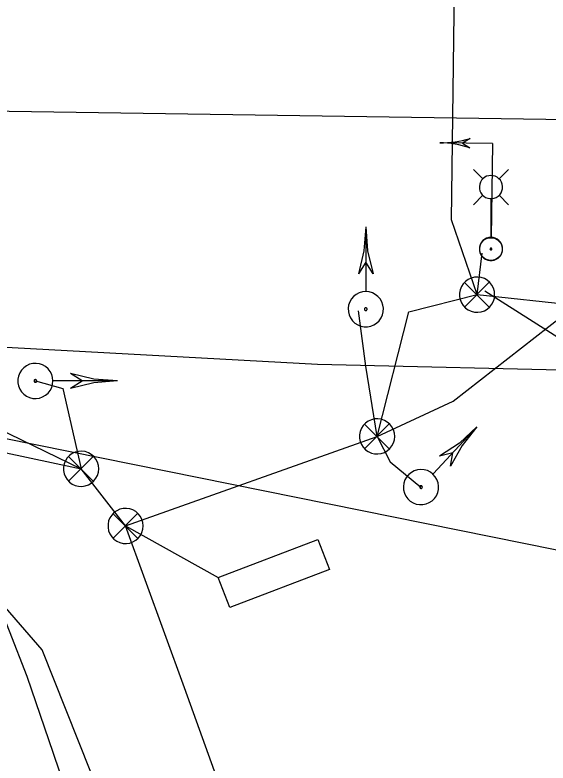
# Model space of a CAD drawing. Extents: x 596028 to 606371, y 330010 to 403088.
# Drawn here: x 602453.2 to 602553.1, y 366002.1 to 366142.3 of the extents above; entities that cross this region are included whole.
import ezdxf

# ---------------------------------------------------------------- set-up
doc = ezdxf.new("R2010")
doc.units = 0
for name, color, linetype in [('E_FTMS_Conduit', 7, 'Continuous'), ('E_FTMS_Loop', 7, 'Continuous'), ('E_LTG', 7, 'Continuous'), ('E_LTG_CID', 7, 'Continuous'), ('E_SIG', 7, 'Continuous'), ('E_SIG_Conduit', 7, 'Continuous'), ('E_UTL_FO_UG_QWEST', 7, 'Continuous'), ('E_UTL_G_UG', 7, 'Continuous'), ('E_UTL_Overhead', 7, 'Continuous'), ('E_UTL_T_UG', 7, 'Continuous')]:
    doc.layers.add(name, color=color, linetype=linetype)

msp = doc.modelspace()

# ---------------------------------------------------------------- linework, layer by layer
at = {"layer": 'E_FTMS_Conduit'}
msp.add_lwpolyline([(602650.47, 366047.79), (602656.57, 366026.35), (602646.1, 366030.36), (602635.49, 366035.87), (602619.06, 366043.71), (602612.33, 366048.11), (602584.06, 366063.41), (602541.32, 366090.52)], dxfattribs=at)
at = {"layer": 'E_FTMS_Loop'}
msp.add_line((602473.95, 366046.52), (602491.33, 366036.83), dxfattribs=at)
msp.add_lwpolyline([(602510.01, 366043.97), (602512.17, 366038.37), (602493.48, 366031.23), (602491.33, 366036.83), (602510.01, 366043.97)], dxfattribs=at)
at = {"layer": 'E_LTG'}
for points in [[(602540.92, 366111.53), (602539.15, 366113.31)], [(602543.97, 366111.53), (602545.75, 366113.31)], [(602542.45, 366112.18), (602542.04, 366112.14), (602541.64, 366112.03), (602541.27, 366111.84), (602540.95, 366111.58), (602540.68, 366111.27), (602540.47, 366110.91), (602540.33, 366110.52), (602540.27, 366110.11), (602540.29, 366109.7), (602540.39, 366109.29), (602540.56, 366108.92), (602540.8, 366108.58), (602541.1, 366108.3), (602541.45, 366108.07), (602541.83, 366107.92), (602542.24, 366107.84), (602542.65, 366107.84), (602543.06, 366107.92), (602543.44, 366108.07), (602543.79, 366108.3), (602544.09, 366108.58), (602544.33, 366108.92), (602544.5, 366109.29), (602544.6, 366109.7), (602544.62, 366110.11), (602544.56, 366110.52), (602544.43, 366110.91), (602544.22, 366111.27), (602543.95, 366111.58), (602543.62, 366111.84), (602543.26, 366112.03), (602542.86, 366112.14), (602542.45, 366112.18)], [(602540.92, 366108.48), (602539.15, 366106.71)], [(602543.97, 366108.48), (602545.75, 366106.71)], [(602542.45, 366107.79), (602542.45, 366100.62)], [(602542.45, 366100.58), (602542.04, 366100.54), (602541.64, 366100.42), (602541.27, 366100.23), (602540.95, 366099.98), (602540.68, 366099.66), (602540.47, 366099.31), (602540.33, 366098.92), (602540.27, 366098.51), (602540.29, 366098.09), (602540.39, 366097.69), (602540.56, 366097.31), (602540.8, 366096.98), (602541.1, 366096.69), (602541.45, 366096.47), (602541.83, 366096.31), (602542.24, 366096.24), (602542.65, 366096.24), (602543.06, 366096.31), (602543.44, 366096.47), (602543.79, 366096.69), (602544.09, 366096.98), (602544.33, 366097.31), (602544.5, 366097.69), (602544.6, 366098.09), (602544.62, 366098.51), (602544.56, 366098.92), (602544.43, 366099.31), (602544.22, 366099.66), (602543.95, 366099.98), (602543.62, 366100.23), (602543.26, 366100.42), (602542.86, 366100.54), (602542.45, 366100.58)], [(602542.45, 366098.57), (602542.42, 366098.57), (602542.39, 366098.56), (602542.36, 366098.54), (602542.33, 366098.52), (602542.31, 366098.5), (602542.3, 366098.47), (602542.29, 366098.44), (602542.28, 366098.41), (602542.28, 366098.38), (602542.29, 366098.35), (602542.3, 366098.32), (602542.32, 366098.29), (602542.34, 366098.27), (602542.37, 366098.25), (602542.4, 366098.24), (602542.43, 366098.24), (602542.46, 366098.24), (602542.49, 366098.24), (602542.52, 366098.25), (602542.55, 366098.27), (602542.57, 366098.29), (602542.59, 366098.32), (602542.6, 366098.35), (602542.61, 366098.38), (602542.61, 366098.41), (602542.61, 366098.44), (602542.6, 366098.47), (602542.58, 366098.5), (602542.56, 366098.52), (602542.54, 366098.54), (602542.51, 366098.56), (602542.48, 366098.57), (602542.45, 366098.57)]]:
    msp.add_lwpolyline(points, dxfattribs=at)
at = {"layer": 'E_LTG_CID'}
for points in [[(602539.83, 366089.85), (602540.8, 366097.63)], [(602396.4, 366068.5), (602404.86, 366069.41), (602431.9, 366064.4), (602465.61, 366057.23)], [(602673.38, 365225.92), (602659.59, 365328.1), (602641.83, 365444.89), (602642.86, 365449.8), (602633.8, 365511.09), (602613.81, 365599.84), (602599.61, 365650.03), (602567.55, 365763.84), (602544.25, 365835.41), (602514.2, 365935.19), (602485, 366016.2), (602473.95, 366046.52), (602465.61, 366057.23)]]:
    msp.add_lwpolyline(points, dxfattribs=at)
at = {"layer": 'E_SIG'}
for points in [[(602542.74, 366118.16), (602532.86, 366118.31)], [(602538.52, 366119.11), (602537.09, 366118.25)], [(602537.09, 366118.25), (602538.49, 366117.34)], [(602542.74, 366118.16), (602542.48, 366100.55)], [(602542.66, 366113.22), (602542.66, 366113.22)], [(602518.98, 366102.53), (602518.63, 366098.08), (602517.6, 366093.73)], [(602518.98, 366102.53), (602518.98, 366090.49)], [(602518.98, 366102.53), (602519.32, 366098.08), (602520.35, 366093.73)], [(602518.98, 366095.93), (602517.6, 366093.73)], [(602520.35, 366093.73), (602518.98, 366095.93)], [(602543.13, 366089.85), (602543.08, 366090.47), (602542.9, 366091.07), (602542.61, 366091.63), (602542.22, 366092.13), (602541.75, 366092.54), (602541.21, 366092.85), (602540.61, 366093.06), (602539.99, 366093.14), (602539.37, 366093.11), (602538.76, 366092.97), (602538.18, 366092.71), (602537.67, 366092.34), (602537.24, 366091.89), (602536.9, 366091.36), (602536.67, 366090.78), (602536.55, 366090.16), (602536.55, 366089.53), (602536.67, 366088.92), (602536.9, 366088.34), (602537.24, 366087.81), (602537.67, 366087.35), (602538.18, 366086.99), (602538.76, 366086.73), (602539.37, 366086.58), (602539.99, 366086.55), (602540.61, 366086.64), (602541.21, 366086.85), (602541.75, 366087.16), (602542.22, 366087.57), (602542.61, 366088.06), (602542.9, 366088.62), (602543.08, 366089.22), (602543.13, 366089.85)], [(602542.1, 366092.18), (602537.49, 366087.53)], [(602537.49, 366092.14), (602542.14, 366087.48)], [(602518.98, 366090.43), (602518.35, 366090.37), (602517.75, 366090.19), (602517.19, 366089.91), (602516.7, 366089.52), (602516.29, 366089.04), (602515.98, 366088.5), (602515.77, 366087.91), (602515.68, 366087.29), (602515.71, 366086.66), (602515.86, 366086.05), (602516.12, 366085.48), (602516.49, 366084.97), (602516.94, 366084.54), (602517.47, 366084.2), (602518.05, 366083.96), (602518.67, 366083.84), (602519.29, 366083.84), (602519.91, 366083.96), (602520.49, 366084.2), (602521.02, 366084.54), (602521.47, 366084.97), (602521.84, 366085.48), (602522.1, 366086.05), (602522.25, 366086.66), (602522.28, 366087.29), (602522.19, 366087.91), (602521.98, 366088.5), (602521.67, 366089.04), (602521.26, 366089.52), (602520.76, 366089.91), (602520.21, 366090.19), (602519.6, 366090.37), (602518.98, 366090.43)], [(602518.98, 366087.38), (602518.93, 366087.38), (602518.89, 366087.36), (602518.84, 366087.34), (602518.8, 366087.31), (602518.77, 366087.28), (602518.75, 366087.23), (602518.73, 366087.19), (602518.73, 366087.14), (602518.73, 366087.09), (602518.74, 366087.05), (602518.76, 366087), (602518.79, 366086.96), (602518.82, 366086.93), (602518.86, 366086.91), (602518.91, 366086.89), (602518.96, 366086.88), (602519, 366086.88), (602519.05, 366086.89), (602519.09, 366086.91), (602519.14, 366086.93), (602519.17, 366086.96), (602519.2, 366087), (602519.22, 366087.05), (602519.23, 366087.09), (602519.23, 366087.14), (602519.22, 366087.19), (602519.21, 366087.23), (602519.18, 366087.28), (602519.15, 366087.31), (602519.12, 366087.34), (602519.07, 366087.36), (602519.03, 366087.38), (602518.98, 366087.38)], [(602460.34, 366073.68), (602460.28, 366074.3), (602460.11, 366074.9), (602459.82, 366075.46), (602459.43, 366075.96), (602458.96, 366076.37), (602458.41, 366076.68), (602457.82, 366076.89), (602457.2, 366076.97), (602456.57, 366076.94), (602455.96, 366076.8), (602455.39, 366076.54), (602454.88, 366076.17), (602454.45, 366075.72), (602454.11, 366075.19), (602453.88, 366074.61), (602453.76, 366073.99), (602453.76, 366073.36), (602453.88, 366072.75), (602454.11, 366072.17), (602454.45, 366071.64), (602454.88, 366071.18), (602455.39, 366070.82), (602455.96, 366070.56), (602456.57, 366070.41), (602457.2, 366070.38), (602457.82, 366070.47), (602458.41, 366070.68), (602458.96, 366070.99), (602459.43, 366071.4), (602459.82, 366071.89), (602460.11, 366072.45), (602460.28, 366073.05), (602460.34, 366073.68)], [(602472.44, 366073.68), (602467.99, 366074.02), (602463.64, 366075.05)], [(602465.84, 366073.68), (602463.64, 366075.05)], [(602457.3, 366073.68), (602457.29, 366073.73), (602457.28, 366073.77), (602457.26, 366073.81), (602457.23, 366073.85), (602457.19, 366073.88), (602457.15, 366073.91), (602457.1, 366073.92), (602457.05, 366073.93), (602457.01, 366073.93), (602456.96, 366073.92), (602456.92, 366073.9), (602456.88, 366073.87), (602456.84, 366073.83), (602456.82, 366073.79), (602456.8, 366073.75), (602456.79, 366073.7), (602456.79, 366073.65), (602456.8, 366073.61), (602456.82, 366073.56), (602456.84, 366073.52), (602456.88, 366073.49), (602456.92, 366073.46), (602456.96, 366073.44), (602457.01, 366073.43), (602457.05, 366073.43), (602457.1, 366073.43), (602457.15, 366073.45), (602457.19, 366073.47), (602457.23, 366073.5), (602457.26, 366073.54), (602457.28, 366073.58), (602457.29, 366073.63), (602457.3, 366073.68)], [(602472.44, 366073.68), (602460.4, 366073.68)], [(602472.44, 366073.68), (602467.99, 366073.33), (602463.64, 366072.3)], [(602463.64, 366072.31), (602465.84, 366073.68)], [(602524.4, 366063.3), (602524.35, 366063.92), (602524.17, 366064.52), (602523.88, 366065.08), (602523.49, 366065.58), (602523.02, 366065.99), (602522.48, 366066.3), (602521.88, 366066.51), (602521.26, 366066.59), (602520.64, 366066.56), (602520.03, 366066.42), (602519.45, 366066.16), (602518.94, 366065.79), (602518.51, 366065.34), (602518.17, 366064.81), (602517.94, 366064.23), (602517.82, 366063.61), (602517.82, 366062.98), (602517.94, 366062.37), (602518.17, 366061.79), (602518.51, 366061.26), (602518.94, 366060.8), (602519.45, 366060.44), (602520.03, 366060.18), (602520.64, 366060.03), (602521.26, 366060), (602521.88, 366060.09), (602522.48, 366060.3), (602523.02, 366060.61), (602523.49, 366061.02), (602523.88, 366061.51), (602524.17, 366062.07), (602524.35, 366062.67), (602524.4, 366063.3)], [(602523.37, 366065.63), (602518.76, 366060.98)], [(602518.76, 366065.59), (602523.41, 366060.93)], [(602539.82, 366065.07), (602531.62, 366056.26)], [(602539.82, 366065.08), (602536.54, 366062.05), (602532.82, 366059.57)], [(602539.82, 366065.08), (602537.04, 366061.58), (602534.84, 366057.7)], [(602468.91, 366057.23), (602468.85, 366057.85), (602468.67, 366058.45), (602468.38, 366059.01), (602467.99, 366059.51), (602467.52, 366059.92), (602466.98, 366060.23), (602466.38, 366060.44), (602465.76, 366060.52), (602465.14, 366060.49), (602464.53, 366060.35), (602463.96, 366060.09), (602463.44, 366059.72), (602463.01, 366059.27), (602462.67, 366058.74), (602462.44, 366058.16), (602462.32, 366057.54), (602462.32, 366056.91), (602462.44, 366056.3), (602462.67, 366055.72), (602463.01, 366055.19), (602463.44, 366054.73), (602463.96, 366054.37), (602464.53, 366054.11), (602465.14, 366053.96), (602465.76, 366053.93), (602466.38, 366054.02), (602466.98, 366054.23), (602467.52, 366054.54), (602467.99, 366054.95), (602468.38, 366055.44), (602468.67, 366056), (602468.85, 366056.6), (602468.91, 366057.23)], [(602467.87, 366059.56), (602463.26, 366054.91)], [(602463.26, 366059.52), (602467.91, 366054.86)], [(602535.33, 366060.24), (602532.82, 366059.57)], [(602534.84, 366057.7), (602535.33, 366060.24)], [(602531.58, 366056.21), (602531.09, 366056.6), (602530.52, 366056.88), (602529.92, 366057.05), (602529.29, 366057.1), (602528.67, 366057.03), (602528.07, 366056.85), (602527.52, 366056.55), (602527.03, 366056.16), (602526.62, 366055.68), (602526.32, 366055.13), (602526.12, 366054.54), (602526.04, 366053.91), (602526.08, 366053.29), (602526.23, 366052.68), (602526.5, 366052.11), (602526.87, 366051.61), (602527.33, 366051.18), (602527.86, 366050.85), (602528.45, 366050.62), (602529.06, 366050.51), (602529.69, 366050.52), (602530.31, 366050.64), (602530.88, 366050.88), (602531.41, 366051.23), (602531.86, 366051.67), (602532.21, 366052.18), (602532.47, 366052.76), (602532.61, 366053.37), (602532.63, 366054), (602532.53, 366054.62), (602532.32, 366055.21), (602532, 366055.75), (602531.58, 366056.21)], [(602529.51, 366053.98), (602529.47, 366054.01), (602529.43, 366054.03), (602529.38, 366054.05), (602529.33, 366054.05), (602529.28, 366054.05), (602529.24, 366054.03), (602529.2, 366054.01), (602529.16, 366053.98), (602529.13, 366053.94), (602529.1, 366053.9), (602529.09, 366053.85), (602529.08, 366053.81), (602529.09, 366053.76), (602529.1, 366053.71), (602529.12, 366053.67), (602529.15, 366053.63), (602529.18, 366053.6), (602529.22, 366053.57), (602529.27, 366053.56), (602529.32, 366053.55), (602529.36, 366053.55), (602529.41, 366053.56), (602529.45, 366053.58), (602529.49, 366053.6), (602529.53, 366053.64), (602529.56, 366053.67), (602529.58, 366053.72), (602529.59, 366053.77), (602529.59, 366053.81), (602529.58, 366053.86), (602529.56, 366053.91), (602529.54, 366053.95), (602529.51, 366053.98)], [(602477.25, 366046.52), (602477.19, 366047.14), (602477.01, 366047.74), (602476.72, 366048.3), (602476.33, 366048.8), (602475.86, 366049.21), (602475.32, 366049.52), (602474.72, 366049.73), (602474.1, 366049.81), (602473.48, 366049.78), (602472.87, 366049.64), (602472.3, 366049.38), (602471.78, 366049.01), (602471.35, 366048.56), (602471.01, 366048.03), (602470.78, 366047.45), (602470.66, 366046.83), (602470.66, 366046.2), (602470.78, 366045.59), (602471.01, 366045.01), (602471.35, 366044.48), (602471.78, 366044.02), (602472.3, 366043.66), (602472.87, 366043.4), (602473.48, 366043.25), (602474.1, 366043.22), (602474.72, 366043.31), (602475.32, 366043.52), (602475.86, 366043.83), (602476.33, 366044.24), (602476.72, 366044.73), (602477.01, 366045.29), (602477.19, 366045.89), (602477.25, 366046.52)], [(602476.21, 366048.85), (602471.6, 366044.2)], [(602471.6, 366048.81), (602476.25, 366044.15)]]:
    msp.add_lwpolyline(points, dxfattribs=at)
for radius in [2.12, 0.162]:
    msp.add_circle((602542.45, 366098.4), radius, dxfattribs=at)
for centre, start, end in [((602533.13, 366136.82), 269.1582, 286.9206), ((602532.58, 366099.8), 71.3959, 89.1582)]:
    msp.add_arc(centre, 18.51, start, end, dxfattribs=at)
at = {"layer": 'E_SIG_Conduit'}
for points in [[(602539.83, 366089.85), (602535.03, 366103.86), (602535.64, 366147.43), (602535.54, 366163.03), (602524.08, 366180.95), (602523.87, 366206.98), (602531.76, 366233.28), (602573.99, 366356.53), (602600.62, 366439.43)], [(602521.1, 366063.3), (602527.05, 366086.62), (602539.83, 366089.85)], [(602539.83, 366089.85), (602558.4, 366087.87)], [(602521.1, 366063.3), (602535.37, 366069.9), (602558.4, 366087.87)], [(602521.1, 366063.3), (602518.99, 366076.48), (602517.6, 366086.85)], [(602407.21, 366085.59), (602465.61, 366057.23)], [(602457.04, 366073.68), (602462.22, 366072.27), (602465.61, 366057.23)], [(602473.95, 366046.52), (602521.1, 366063.3)], [(602521.1, 366063.3), (602523.56, 366058.52), (602529.33, 366053.8)]]:
    msp.add_lwpolyline(points, dxfattribs=at)
at = {"layer": 'E_UTL_FO_UG_QWEST'}
msp.add_lwpolyline([(602600.52, 365590.88), (602596.44, 365600.93), (602535.62, 365782.53), (602460.43, 366003.87), (602455.49, 366018.28), (602448.79, 366035.3)], dxfattribs=at)
at = {"layer": 'E_UTL_G_UG'}
msp.add_lwpolyline([(602064.65, 366129.33), (602159.75, 366129.18), (602186.46, 366129.51), (602351.38, 366125.7), (602670.13, 366121.01), (602772.38, 366123.19), (602906.89, 366119.45), (603193.33, 366116.32), (603228.66, 366114.99), (603341.11, 366111.13), (603400.82, 366108.8), (603461.16, 366107.3), (603499.17, 366106.9), (603544.47, 366106.13), (603614.76, 366105.01), (603698.76, 366104.03), (603783.07, 366102.8), (603815.22, 366102.1), (603848.85, 366101.72), (603872.94, 366101.46), (603913.18, 366100.92), (604019.09, 366099.63), (604048.66, 366099.45), (604073.49, 366098.99)], dxfattribs=at)
at = {"layer": 'E_UTL_Overhead'}
msp.add_lwpolyline([(601249.7, 366078.68), (601344.65, 366080.23), (601543.43, 366080.93), (601669.7, 366081.28), (601780.71, 366081.68), (601890.31, 366081.76), (601961.16, 366077.77), (602036.2, 366067.33), (602181.58, 366085.08), (602296.72, 366081.44), (602344.56, 366079.52), (602371.94, 366078.93), (602585.07, 366035.91), (602953.71, 366030.37), (603201.09, 366091.48), (603317.6, 366100.34), (603443.01, 366096.25), (603471.34, 366095.25), (603557.26, 366094.43), (603700.38, 366092.15), (603857.89, 366090.59), (604035.11, 366088.93), (604164.86, 366086.71)], dxfattribs=at)
at = {"layer": 'E_UTL_T_UG'}
for points in [[(602077.12, 366088.3), (602167.89, 366087.15), (602223.02, 366088.09), (602291.54, 366086.19), (602373.64, 366084.29), (602509.94, 366076.82), (602670.58, 366073.08), (602776.07, 366070.69), (602857.72, 366069.77), (602902.66, 366069.31), (602964.99, 366069.18), (603035.54, 366069.6), (603104.02, 366068.3)], [(602495.76, 365888.47), (602490.88, 365912.58), (602485.5, 365938.34), (602483.56, 365960.61), (602477.5, 365976.55), (602469.6, 365994.91), (602458.31, 366023.32), (602448.14, 366035.01), (602448.88, 366034.09)]]:
    msp.add_lwpolyline(points, dxfattribs=at)

doc.saveas('drawing.dxf')
